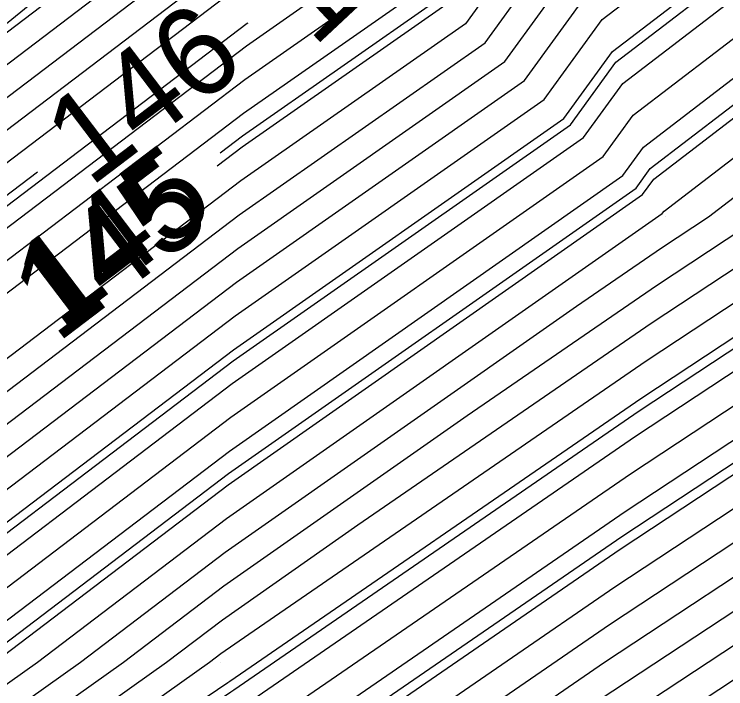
# Model space of a CAD drawing. Extents: x 2354170 to 2357230, y 866100 to 868290.
# Drawn here: x 2355975.35 to 2355991.33, y 866869.41 to 866884.56 of the extents above; entities that cross this region are included whole.
import ezdxf

# ---------------------------------------------------------------- set-up
doc = ezdxf.new("R2010")
doc.units = 0
for name, color, linetype in [('Default', 7, 'Continuous'), ('DTM Contours Major', 7, 'Continuous'), ('DTM Contours Major Text', 7, 'Continuous'), ('DTM Contours Minor', 7, 'Continuous'), ('DTM Contours Minor Text', 7, 'Continuous'), ('Exist DTM QL2 LIDAR Elevation Point', 7, 'Continuous'), ('PH Exist DTM Breakline', 7, 'Continuous')]:
    doc.layers.add(name, color=color, linetype=linetype)

msp = doc.modelspace()

# ---------------------------------------------------------------- linework, layer by layer
at = {"layer": 'Default'}
for points in [[(2356061.509, 866938.35), (2356057.117, 866935.339), (2356055.006, 866934.204), (2356053.334, 866933.22), (2356049.198, 866930.348), (2356045.321, 866927.599), (2356036.096, 866920.604), (2356032.494, 866918.077), (2356026.875, 866914.504), (2356016.029, 866906.272), (2356004.134, 866899.063), (2356001.781, 866897.288), (2356000.044, 866895.809), (2355988.131, 866888.591), (2355987.392, 866888.025), (2355985.039, 866884.773), (2355980.468, 866881.573), (2355979.906, 866881.146)], [(2355974.488, 866869.712), (2355974.905, 866870.008), (2355980.15, 866873.994), (2355989.46, 866880.513), (2355989.709, 866880.857), (2355994.132, 866884.246), (2356000.013, 866887.81), (2356006.365, 866893.221), (2356014.968, 866899.71), (2356018.732, 866901.991), (2356022.164, 866904.596), (2356036.529, 866913.731), (2356045.74, 866920.191), (2356048.559, 866922.329), (2356049.744, 866923.169), (2356055.96, 866927.485)], [(2356035.132, 866920.645), (2356032.09, 866918.512), (2356027.347, 866915.495), (2356015.759, 866906.7), (2356003.05, 866898.998), (2356001.322, 866897.695), (2356000.047, 866896.608), (2355987.531, 866889.026), (2355987.161, 866888.742), (2355984.596, 866885.199), (2355980.499, 866882.331), (2355964.279, 866870.005), (2355960.673, 866867.441), (2355958.782, 866866.001), (2355953.334, 866862.007), (2355943.149, 866855.308), (2355940.28, 866853.642), (2355921.204, 866841.203), (2355920.06, 866840.423), (2355918.18, 866838.983), (2355901.203, 866826.962), (2355900.839, 866826.725), (2355895.574, 866823.108), (2355881.424, 866814.3)], [(2355878.009, 866808.843), (2355900.722, 866824.448), (2355902.728, 866825.754), (2355916.756, 866835.686), (2355921.274, 866839.149), (2355924.024, 866841.024), (2355940.235, 866851.594), (2355944.64, 866854.152), (2355952.603, 866859.39), (2355960.423, 866865.123), (2355962.038, 866866.352), (2355967.177, 866870.005), (2355980.404, 866880.057), (2355985.923, 866883.921), (2355987.856, 866886.591), (2355989.331, 866887.722), (2356000.038, 866894.209), (2356002.698, 866896.475), (2356006.301, 866899.192), (2356016.57, 866905.416), (2356025.933, 866912.523), (2356033.301, 866917.208), (2356038.025, 866920.522)], [(2356037.061, 866920.563), (2356032.897, 866917.643), (2356026.404, 866913.513), (2356016.299, 866905.844), (2356005.217, 866899.127), (2356002.239, 866896.881), (2356000.041, 866895.009), (2355988.731, 866888.157), (2355987.624, 866887.308), (2355985.481, 866884.347), (2355980.436, 866880.815), (2355966.211, 866870.005), (2355961.583, 866866.715), (2355959.876, 866865.415), (2355952.847, 866860.262), (2355944.143, 866854.537), (2355940.25, 866852.277), (2355923.084, 866841.084), (2355920.869, 866839.573), (2355917.23, 866836.785), (2355902.22, 866826.157), (2355900.761, 866825.207), (2355879.66, 866810.71)], [(2355965.738, 866861.386), (2355966.443, 866861.903), (2355967.04, 866862.358), (2355977.802, 866870.008), (2355980.055, 866871.72), (2355985.522, 866875.549), (2355989.77, 866878.471), (2355992.104, 866880.009), (2355995.932, 866882.943), (2356000.004, 866885.41), (2356007.74, 866892), (2356018.219, 866899.904), (2356019.543, 866900.707), (2356020.751, 866901.623), (2356037.739, 866912.427), (2356047.275, 866919.115)], [(2355955.522, 866858.754), (2355962.612, 866863.952), (2355963.857, 866864.9), (2355971.041, 866870.007), (2355980.277, 866877.025), (2355987.691, 866882.217), (2355988.782, 866883.724), (2355991.732, 866885.984), (2356000.026, 866891.009), (2356004.531, 866894.848), (2356010.634, 866899.451), (2356017.651, 866903.703), (2356024.049, 866908.559), (2356034.915, 866915.469), (2356036.739, 866916.749)], [(2355880.319, 866808.966), (2355900.644, 866822.93), (2355903.745, 866824.949), (2355915.806, 866833.489), (2355922.084, 866838.299), (2355925.905, 866840.904), (2355940.206, 866850.229), (2355945.634, 866853.381), (2355952.115, 866857.645), (2355961.518, 866864.537), (2355962.947, 866865.626), (2355969.109, 866870.006), (2355980.34, 866878.541), (2355986.807, 866883.069), (2355988.319, 866885.158), (2355990.532, 866886.853), (2356000.032, 866892.609), (2356003.614, 866895.661), (2356008.468, 866899.322), (2356017.11, 866904.56), (2356024.991, 866910.541), (2356034.108, 866916.339)], [(2355881.474, 866809.027), (2355900.606, 866822.17), (2355904.253, 866824.546), (2355915.331, 866832.39), (2355922.488, 866837.874), (2355926.845, 866840.845), (2355940.191, 866849.547), (2355946.131, 866852.996), (2355951.872, 866856.772), (2355962.065, 866864.244), (2355963.402, 866865.263), (2355970.075, 866870.006), (2355980.309, 866877.783), (2355987.249, 866882.643), (2355988.551, 866884.441), (2355991.132, 866886.419), (2356000.029, 866891.809), (2356004.073, 866895.254), (2356009.551, 866899.386), (2356017.381, 866904.131), (2356024.52, 866909.55), (2356034.511, 866915.904)], [(2355883.784, 866809.15), (2355900.528, 866820.652), (2355905.27, 866823.741), (2355914.382, 866830.193), (2355923.298, 866837.024), (2355928.725, 866840.725), (2355940.161, 866848.182), (2355947.124, 866852.225), (2355951.384, 866855.027), (2355963.159, 866863.659), (2355964.312, 866864.536), (2355972.007, 866870.007), (2355980.245, 866876.267), (2355988.134, 866881.791), (2355989.014, 866883.007), (2355992.332, 866885.55), (2356000.022, 866890.209), (2356004.989, 866894.441), (2356011.718, 866899.516), (2356017.921, 866903.275), (2356023.577, 866907.568), (2356035.318, 866915.035)], [(2355884.939, 866809.211), (2355900.489, 866819.893), (2355905.778, 866823.338), (2355913.907, 866829.094), (2355923.703, 866836.599), (2355929.665, 866840.665), (2355940.146, 866847.499), (2355947.621, 866851.84), (2355951.141, 866854.155), (2355963.707, 866863.366), (2355964.766, 866864.173), (2355972.973, 866870.007), (2355980.213, 866875.509), (2355988.576, 866881.365), (2355989.246, 866882.29), (2355992.932, 866885.115), (2356000.019, 866889.409), (2356005.448, 866894.034), (2356012.801, 866899.58), (2356018.191, 866902.847), (2356023.106, 866906.577), (2356035.722, 866914.6)], [(2355886.095, 866809.272), (2355900.45, 866819.134), (2355906.287, 866822.935), (2355913.433, 866827.995), (2355924.107, 866836.175), (2355930.606, 866840.605), (2355940.131, 866846.816), (2355948.118, 866851.454), (2355950.897, 866853.282), (2355964.254, 866863.074), (2355965.221, 866863.81), (2355973.939, 866870.007), (2355980.182, 866874.751), (2355989.018, 866880.939), (2355989.477, 866881.574), (2355993.532, 866884.681), (2356000.016, 866888.61), (2356005.906, 866893.627), (2356013.885, 866899.645), (2356018.462, 866902.419), (2356022.635, 866905.587), (2356036.125, 866914.165)], [(2355888.405, 866809.395), (2355900.372, 866817.616), (2355907.303, 866822.13), (2355912.483, 866825.798), (2355924.917, 866835.325), (2355932.486, 866840.486), (2355940.101, 866845.451), (2355949.112, 866850.684), (2355950.409, 866851.537), (2355965.348, 866862.488), (2355966.131, 866863.084), (2355975.871, 866870.008), (2355980.118, 866873.236), (2355989.902, 866880.087), (2355989.941, 866880.14), (2355994.732, 866883.812), (2356000.01, 866887.01), (2356006.823, 866892.814), (2356016.052, 866899.775), (2356019.002, 866901.563), (2356021.693, 866903.605), (2356036.932, 866913.296)], [(2355889.56, 866809.456), (2355900.333, 866816.857), (2355907.812, 866821.727), (2355912.008, 866824.699), (2355925.322, 866834.9), (2355933.426, 866840.426), (2355940.086, 866844.769), (2355949.609, 866850.298), (2355950.166, 866850.665), (2355965.895, 866862.195), (2355966.586, 866862.721), (2355976.837, 866870.008), (2355980.086, 866872.478), (2355987.977, 866878.003), (2355989.887, 866879.317), (2355990.937, 866880.009), (2355995.332, 866883.377), (2356000.007, 866886.21), (2356007.281, 866892.407), (2356017.135, 866899.839), (2356019.273, 866901.135), (2356021.222, 866902.614), (2356037.336, 866912.862)], [(2355891.87, 866809.578), (2355900.255, 866815.339), (2355908.829, 866820.922), (2355911.059, 866822.501), (2355926.131, 866834.05), (2355935.306, 866840.306), (2355940.057, 866843.404), (2355947.976, 866848.002), (2355950.47, 866849.462), (2355953.699, 866851.867), (2355966.99, 866861.61), (2355967.495, 866861.995), (2355978.768, 866870.009), (2355980.023, 866870.962), (2355983.068, 866873.094), (2355989.653, 866877.625), (2355993.271, 866880.009), (2355996.532, 866882.508), (2356000.001, 866884.61), (2356008.198, 866891.593), (2356019.302, 866899.969), (2356019.813, 866900.278), (2356020.279, 866900.632), (2356038.143, 866911.992)], [(2355900.216, 866814.58), (2355909.337, 866820.519), (2355910.584, 866821.403), (2355926.536, 866833.626), (2355936.246, 866840.246), (2355940.042, 866842.721), (2355946.369, 866846.395), (2355950.86, 866849.024), (2355956.676, 866853.356), (2355967.537, 866861.317), (2355967.95, 866861.632), (2355979.734, 866870.009), (2355979.991, 866870.204), (2355980.614, 866870.64), (2355989.536, 866876.779), (2355994.438, 866880.009), (2355997.132, 866882.074), (2355999.998, 866883.81), (2356008.656, 866891.187), (2356018.846, 866898.872), (2356019.944, 866899.705), (2356020.2, 866899.907), (2356021.872, 866900.954), (2356038.546, 866911.558)], [(2355940.008, 866840.006), (2355952.421, 866847.271), (2355968.585, 866859.31), (2355969.726, 866860.146), (2355969.769, 866860.179), (2355971.097, 866861.124), (2355980.795, 866867.704), (2355981.026, 866867.861), (2355989.069, 866873.394), (2355999.105, 866880.009), (2355999.532, 866880.336), (2355999.985, 866880.611), (2356004.032, 866884.058), (2356010.041, 866889.231), (2356010.312, 866889.44), (2356019.525, 866896.423), (2356022.529, 866898.804), (2356039.878, 866909.663)], [(2355941.547, 866841.574), (2355952.031, 866847.709), (2355965.608, 866857.821), (2355969.179, 866860.439), (2355969.314, 866860.542), (2355973.471, 866863.498), (2355980.578, 866868.32), (2355980.748, 866868.435), (2355989.186, 866874.24), (2355997.939, 866880.009), (2355998.932, 866880.77), (2355999.988, 866881.411), (2356009.416, 866889.442), (2356009.989, 866889.935), (2356010.015, 866889.955), (2356019.63, 866897.243), (2356021.946, 866899.08), (2356037.127, 866908.581)], [(2356014.677, 866908.412), (2356005.71, 866902.978), (2355999.764, 866899.402), (2355990.649, 866893.661), (2355984.516, 866889.236), (2355982.828, 866886.904), (2355980.626, 866885.362), (2355960.415, 866870.004), (2355958.854, 866868.894), (2355956.593, 866867.172), (2355954.309, 866865.497), (2355941.161, 866856.849)], [(2355900.029, 866810.056), (2355909.818, 866816.501), (2355913.827, 866819.336), (2355923.043, 866826.539), (2355928.965, 866831.076), (2355935.519, 866835.545), (2355940.577, 866838.875), (2355942.002, 866839.84), (2355953.202, 866846.395), (2355969.25, 866858.347), (2355971.156, 866859.637), (2355981.229, 866866.473), (2355981.584, 866866.713), (2355988.835, 866871.702), (2355999.135, 866878.491), (2356000.631, 866879.632), (2356010.145, 866887.824), (2356010.908, 866888.409), (2356019.315, 866894.782), (2356023.693, 866898.252), (2356039.396, 866908.081)], [(2356015.218, 866907.556), (2356000.883, 866898.869), (2356000.406, 866898.508), (2356000.053, 866898.208), (2355994.351, 866894.753), (2355988.163, 866890.856), (2355986.127, 866889.387), (2355983.712, 866886.052), (2355980.563, 866883.846), (2355962.347, 866870.004), (2355959.764, 866868.167), (2355957.687, 866866.586), (2355953.822, 866863.752), (2355942.155, 866856.079), (2355940.31, 866855.007), (2355919.324, 866841.323), (2355919.25, 866841.273), (2355919.129, 866841.18), (2355917.483, 866840.015), (2355903.478, 866830.629), (2355902.107, 866829.787), (2355900.182, 866828.586), (2355897.403, 866826.833)], [(2356009.952, 866907.368), (2355999.058, 866900.815), (2355994.378, 866897.868), (2355982.099, 866889.008), (2355981.501, 866888.182), (2355980.722, 866887.636), (2355957.518, 866870.003), (2355957.49, 866869.983), (2355956.662, 866869.352), (2355954.867, 866868.128), (2355954.589, 866867.966), (2355942.923, 866861.297)], [(2355900.355, 866809.552), (2355909.784, 866815.76), (2355914.64, 866819.194), (2355925.804, 866827.919), (2355929.37, 866830.652), (2355933.316, 866833.342), (2355940.87, 866838.316), (2355942.999, 866839.757), (2355953.592, 866845.957), (2355968.771, 866857.262), (2355971.923, 866859.395), (2355981.446, 866865.857), (2355981.863, 866866.14), (2355988.718, 866870.856), (2355998.456, 866877.274), (2356001.15, 866879.331), (2356010.197, 866887.12), (2356011.205, 866887.894), (2356019.21, 866893.961), (2356024.275, 866897.977), (2356039.156, 866907.29)], [(2356015.488, 866907.128), (2356001.967, 866898.933), (2356000.864, 866898.102), (2356000.05, 866897.408), (2355986.931, 866889.46), (2355986.929, 866889.458), (2355984.154, 866885.626), (2355980.531, 866883.088), (2355963.313, 866870.004), (2355960.218, 866867.804), (2355958.234, 866866.293), (2355953.578, 866862.88), (2355942.652, 866855.693), (2355940.295, 866854.325), (2355920.264, 866841.263), (2355919.655, 866840.848), (2355918.654, 866840.081), (2355905.035, 866830.438), (2355901.521, 866828.083), (2355901.177, 866827.871), (2355900.694, 866827.57), (2355899.996, 866827.13)], [(2356010.284, 866906.342), (2355999.529, 866899.873), (2355991.892, 866895.063), (2355983.71, 866889.16), (2355982.386, 866887.33), (2355980.658, 866886.12), (2355959.449, 866870.003), (2355958.399, 866869.257), (2355956.046, 866867.464), (2355954.553, 866866.37), (2355940.664, 866857.235)], [(2355943.155, 866843.181), (2355951.64, 866848.147), (2355962.631, 866856.333), (2355968.631, 866860.732), (2355968.86, 866860.906), (2355975.845, 866865.872), (2355980.361, 866868.936), (2355980.469, 866869.009), (2355989.303, 866875.087), (2355996.772, 866880.009), (2355998.332, 866881.205), (2355999.992, 866882.21), (2356009.573, 866890.373), (2356012.722, 866892.749), (2356019.735, 866898.064), (2356021.364, 866899.355), (2356032.042, 866906.039)], [(2355944.758, 866864.043), (2355950.825, 866867.51), (2355953.568, 866869.113), (2355955.245, 866870.257), (2355957.091, 866871.332), (2355958.382, 866872.083), (2355959.302, 866872.584), (2355971.32, 866881.225), (2355980.753, 866888.394), (2355981.059, 866888.608), (2355981.294, 866888.932), (2355995.621, 866899.27), (2355998.822, 866901.286), (2356006.274, 866905.768)], [(2355909.714, 866814.277), (2355916.265, 866818.909), (2355930.003, 866829.647), (2355930.468, 866829.962), (2355941.456, 866837.197), (2355944.993, 866839.591), (2355954.372, 866845.08), (2355967.813, 866855.091), (2355973.456, 866858.909), (2355981.88, 866864.626), (2355982.421, 866864.992), (2355988.484, 866869.163), (2355997.098, 866874.84), (2356002.188, 866878.727), (2356010.302, 866885.713), (2356011.801, 866886.863), (2356019, 866892.32), (2356025.44, 866897.425), (2356038.674, 866905.708)], [(2355909.68, 866813.536), (2355917.078, 866818.767), (2355930.045, 866828.902), (2355931.465, 866829.866), (2355941.75, 866836.637), (2355945.99, 866839.508), (2355954.763, 866844.642), (2355967.334, 866854.005), (2355974.222, 866858.666), (2355982.097, 866864.01), (2355982.7, 866864.418), (2355988.367, 866868.317), (2355996.418, 866873.624), (2356002.706, 866878.425), (2356010.354, 866885.009), (2356012.098, 866886.348), (2356018.895, 866891.5), (2356026.022, 866897.149), (2356038.433, 866904.917)], [(2356005.744, 866904.224), (2355999.293, 866900.344), (2355993.135, 866896.465), (2355982.905, 866889.084), (2355981.943, 866887.756), (2355980.69, 866886.878), (2355958.484, 866870.003), (2355957.944, 866869.62), (2355955.498, 866867.757), (2355954.796, 866867.242), (2355944.876, 866860.717), (2355941.089, 866858.552), (2355940.586, 866858.265), (2355939.852, 866857.83), (2355938.693, 866857.155), (2355936.687, 866855.967), (2355926.064, 866850.141), (2355923.157, 866848.272)], [(2355939.524, 866841.711), (2355940.027, 866842.038), (2355944.762, 866844.788), (2355951.25, 866848.586), (2355959.653, 866854.844), (2355968.084, 866861.024), (2355968.405, 866861.269), (2355978.219, 866868.246), (2355980.144, 866869.552), (2355980.19, 866869.583), (2355989.419, 866875.933), (2355995.605, 866880.009), (2355997.732, 866881.639), (2355999.995, 866883.01), (2356009.115, 866890.78), (2356015.784, 866895.81), (2356019.839, 866898.884), (2356020.782, 866899.631), (2356020.855, 866899.677)], [(2355909.887, 866830.06), (2355916.281, 866834.588), (2355921.679, 866838.724), (2355924.965, 866840.964), (2355940.221, 866850.912), (2355945.137, 866853.767), (2355952.359, 866858.517), (2355960.97, 866864.83), (2355962.492, 866865.989), (2355968.143, 866870.006), (2355980.372, 866879.299), (2355986.365, 866883.495), (2355988.087, 866885.874), (2355989.932, 866887.288), (2355991.117, 866888.006)], [(2355923.337, 866827.499), (2355928.56, 866831.501), (2355937.722, 866837.748), (2355940.283, 866839.435), (2355941.005, 866839.923), (2355952.811, 866846.833), (2355969.729, 866859.433), (2355970.389, 866859.88), (2355981.012, 866867.089), (2355981.305, 866867.287), (2355988.952, 866872.548), (2355999.815, 866879.707), (2356000.112, 866879.934), (2356005.39, 866884.478)], [(2355925.833, 866827.165), (2355928.565, 866829.3), (2355929.774, 866830.227), (2355931.113, 866831.14), (2355941.163, 866837.756), (2355943.996, 866839.674), (2355953.982, 866845.519), (2355968.292, 866856.176), (2355972.689, 866859.152), (2355981.663, 866865.242), (2355982.142, 866865.566), (2355988.601, 866870.009), (2355997.777, 866876.057), (2356001.669, 866879.029), (2356007.779, 866884.29)], [(2355928.353, 866826.802), (2355930.088, 866828.158), (2355932.463, 866829.77), (2355942.043, 866836.078), (2355946.987, 866839.425), (2355955.153, 866844.204), (2355966.855, 866852.92), (2355974.989, 866858.424), (2355982.314, 866863.394), (2355982.978, 866863.844), (2355988.25, 866867.471), (2355995.739, 866872.407), (2356003.225, 866878.123), (2356010.175, 866884.107)], [(2355975.869, 866881.013), (2355961.381, 866870.004), (2355959.309, 866868.53), (2355957.14, 866866.879), (2355954.065, 866864.625), (2355941.658, 866856.464), (2355940.325, 866855.69), (2355924.46, 866845.345), (2355920.728, 866843.299), (2355919.968, 866842.809), (2355918.987, 866842.163), (2355917.665, 866841.318), (2355915.748, 866840.087), (2355905.435, 866833.176), (2355903.038, 866831.702), (2355899.671, 866829.602), (2355894.809, 866826.536), (2355894.007, 866826.03), (2355893.819, 866826.136), (2355892.822, 866826.601)]]:
    msp.add_lwpolyline(points, dxfattribs=at)
at = {"layer": 'DTM Contours Major'}
for points in [[(2356061.58, 866938.634), (2356057.025, 866935.511), (2356054.846, 866934.339), (2356053.12, 866933.324), (2356049.18, 866930.587), (2356045.213, 866927.775), (2356035.775, 866920.618), (2356032.359, 866918.222), (2356027.032, 866914.835), (2356015.939, 866906.415), (2356003.772, 866899.041), (2356001.628, 866897.424), (2356000.045, 866896.075), (2355987.931, 866888.736), (2355987.315, 866888.264), (2355984.891, 866884.915), (2355980.478, 866881.825), (2355979.976, 866881.443)], [(2355939.591, 866841.53), (2355940.022, 866841.811), (2355944.226, 866844.252), (2355951.38, 866848.44), (2355960.646, 866855.34), (2355968.267, 866860.927), (2355968.556, 866861.148), (2355977.428, 866867.454), (2355980.216, 866869.346), (2355980.283, 866869.391), (2355989.38, 866875.651), (2355995.994, 866880.009), (2355997.932, 866881.495), (2355999.994, 866882.744), (2356009.268, 866890.644), (2356014.764, 866894.79), (2356019.804, 866898.611), (2356020.921, 866899.496)]]:
    msp.add_lwpolyline(points, dxfattribs=at)
at = {"layer": 'DTM Contours Minor'}
for points in [[(2356035.939, 866925.893), (2356030.82, 866922.021), (2356028.97, 866920.68), (2356014.377, 866909.494), (2356013.63, 866908.967), (2355999.293, 866900.344), (2355993.135, 866896.465), (2355982.905, 866889.084), (2355981.943, 866887.756), (2355980.69, 866886.878), (2355958.484, 866870.003), (2355957.944, 866869.62), (2355955.498, 866867.757), (2355954.796, 866867.242), (2355944.876, 866860.717), (2355941.089, 866858.552), (2355940.586, 866858.265), (2355939.852, 866857.83), (2355938.693, 866857.155), (2355936.687, 866855.967), (2355928.295, 866851.365)], [(2355879.164, 866808.905), (2355900.683, 866823.689), (2355903.236, 866825.351), (2355916.281, 866834.588), (2355921.679, 866838.724), (2355924.965, 866840.964), (2355940.221, 866850.912), (2355945.137, 866853.767), (2355952.359, 866858.517), (2355960.97, 866864.83), (2355962.492, 866865.989), (2355968.143, 866870.006), (2355980.372, 866879.299), (2355986.365, 866883.495), (2355988.087, 866885.874), (2355989.932, 866887.288), (2356000.035, 866893.409), (2356003.156, 866896.068), (2356007.384, 866899.257), (2356016.84, 866904.988), (2356025.462, 866911.532), (2356033.704, 866916.773), (2356034.137, 866917.077)], [(2355897.375, 866818.974), (2355900.554, 866821.158), (2355904.931, 866824.009), (2355914.699, 866830.925), (2355923.028, 866837.308), (2355928.098, 866840.765), (2355940.171, 866848.637), (2355946.793, 866852.482), (2355951.547, 866855.609), (2355962.795, 866863.854), (2355964.008, 866864.779), (2355971.363, 866870.007), (2355980.266, 866876.773), (2355987.839, 866882.075), (2355988.86, 866883.485), (2355991.932, 866885.839), (2356000.024, 866890.743), (2356004.684, 866894.712), (2356010.996, 866899.473), (2356017.741, 866903.561), (2356023.892, 866908.229), (2356035.049, 866915.325)], [(2355960.899, 866857.839), (2355966.443, 866861.903), (2355967.04, 866862.358), (2355977.802, 866870.008), (2355980.055, 866871.72), (2355985.522, 866875.549), (2355989.77, 866878.471), (2355992.104, 866880.009), (2355995.932, 866882.943), (2356000.004, 866885.41), (2356007.74, 866892), (2356018.219, 866899.904), (2356019.543, 866900.707), (2356020.751, 866901.623), (2356037.739, 866912.427)], [(2355918.307, 866823.874), (2355919.362, 866824.699), (2355928.425, 866831.643), (2355938.456, 866838.482), (2355940.186, 866839.621), (2355940.673, 866839.951), (2355952.681, 866846.979), (2355969.888, 866859.795), (2355970.134, 866859.961), (2355980.94, 866867.294), (2355981.212, 866867.479), (2355988.991, 866872.83), (2355999.883, 866880.009), (2355999.932, 866880.046), (2355999.983, 866880.077), (2356000.443, 866880.469), (2356010.076, 866888.762), (2356010.511, 866889.096), (2356019.455, 866895.876), (2356022.917, 866898.62), (2356039.717, 866909.136)], [(2355921.106, 866823.47), (2355928.565, 866829.3), (2355929.774, 866830.227), (2355931.113, 866831.14), (2355941.163, 866837.756), (2355943.996, 866839.674), (2355953.982, 866845.519), (2355968.292, 866856.176), (2355972.689, 866859.152), (2355981.663, 866865.242), (2355982.142, 866865.566), (2355988.601, 866870.009), (2355997.777, 866876.057), (2356001.669, 866879.029), (2356010.25, 866886.417), (2356011.503, 866887.378), (2356019.105, 866893.141), (2356024.858, 866897.701), (2356038.915, 866906.499)], [(2355886.865, 866809.313), (2355900.424, 866818.628), (2355906.626, 866822.667), (2355913.116, 866827.263), (2355924.377, 866835.891), (2355931.232, 866840.565), (2355940.121, 866846.361), (2355948.449, 866851.198), (2355950.734, 866852.7), (2355964.619, 866862.878), (2355965.524, 866863.568), (2355974.583, 866870.008), (2355980.16, 866874.246), (2355989.313, 866880.655), (2355989.632, 866881.096), (2355993.932, 866884.391), (2356000.014, 866888.076), (2356006.212, 866893.356), (2356014.607, 866899.688), (2356018.642, 866902.134), (2356020.893, 866903.842)], [(2355980.592, 866884.357), (2355980.584, 866884.352), (2355961.703, 866870.004), (2355959.46, 866868.409), (2355957.322, 866866.781), (2355953.984, 866864.334), (2355941.824, 866856.335), (2355940.32, 866855.462), (2355922.425, 866843.794), (2355920.136, 866842.538), (2355919.669, 866842.238), (2355919.067, 866841.842), (2355918.256, 866841.323), (2355917.08, 866840.568), (2355904.783, 866832.327), (2355902.727, 866831.064), (2355899.841, 866829.264)]]:
    msp.add_lwpolyline(points, dxfattribs=at)
at = {"layer": 'Exist DTM QL2 LIDAR Elevation Point'}
for p, q in [((2355989.983, 866880.009), (2355989.983, 866880.009)), ((2355979.983, 866870.009), (2355979.983, 866870.009))]:
    msp.add_line(p, q, dxfattribs=at)
at = {"layer": 'PH Exist DTM Breakline'}
msp.add_lwpolyline([(2356039.952, 866933.48), (2356021.008, 866919.065), (2355998.312, 866902.306), (2355980.774, 866888.883), (2355955.013, 866868.017), (2355940.364, 866857.468), (2355919.194, 866841.331), (2355900.865, 866827.23), (2355874.786, 866806.913), (2355854.45, 866791.065), (2355833.22, 866775.931), (2355812.495, 866759.639), (2355789.581, 866742.905), (2355764.464, 866722.869), (2355746.918, 866706.979)], dxfattribs=at)

# ---------------------------------------------------------------- texts
at = {"layer": 'Default'}
for s, rotation, p in [('146', 37.2077, (2355977.05, 866880.656)), ('145', 37.2318, (2355976.31, 866877.157))]:
    msp.add_text(s, height=2, rotation=rotation, dxfattribs=at).set_placement(p)
at = {"layer": 'DTM Contours Major Text'}
msp.add_text('145', height=2, rotation=37.2318, dxfattribs=at).set_placement((2355976.38, 866877.455))
at = {"layer": 'DTM Contours Minor Text'}
msp.add_text('146', height=2, rotation=43.105, dxfattribs=at).set_placement((2355982.071, 866883.793))

doc.saveas('drawing.dxf')
